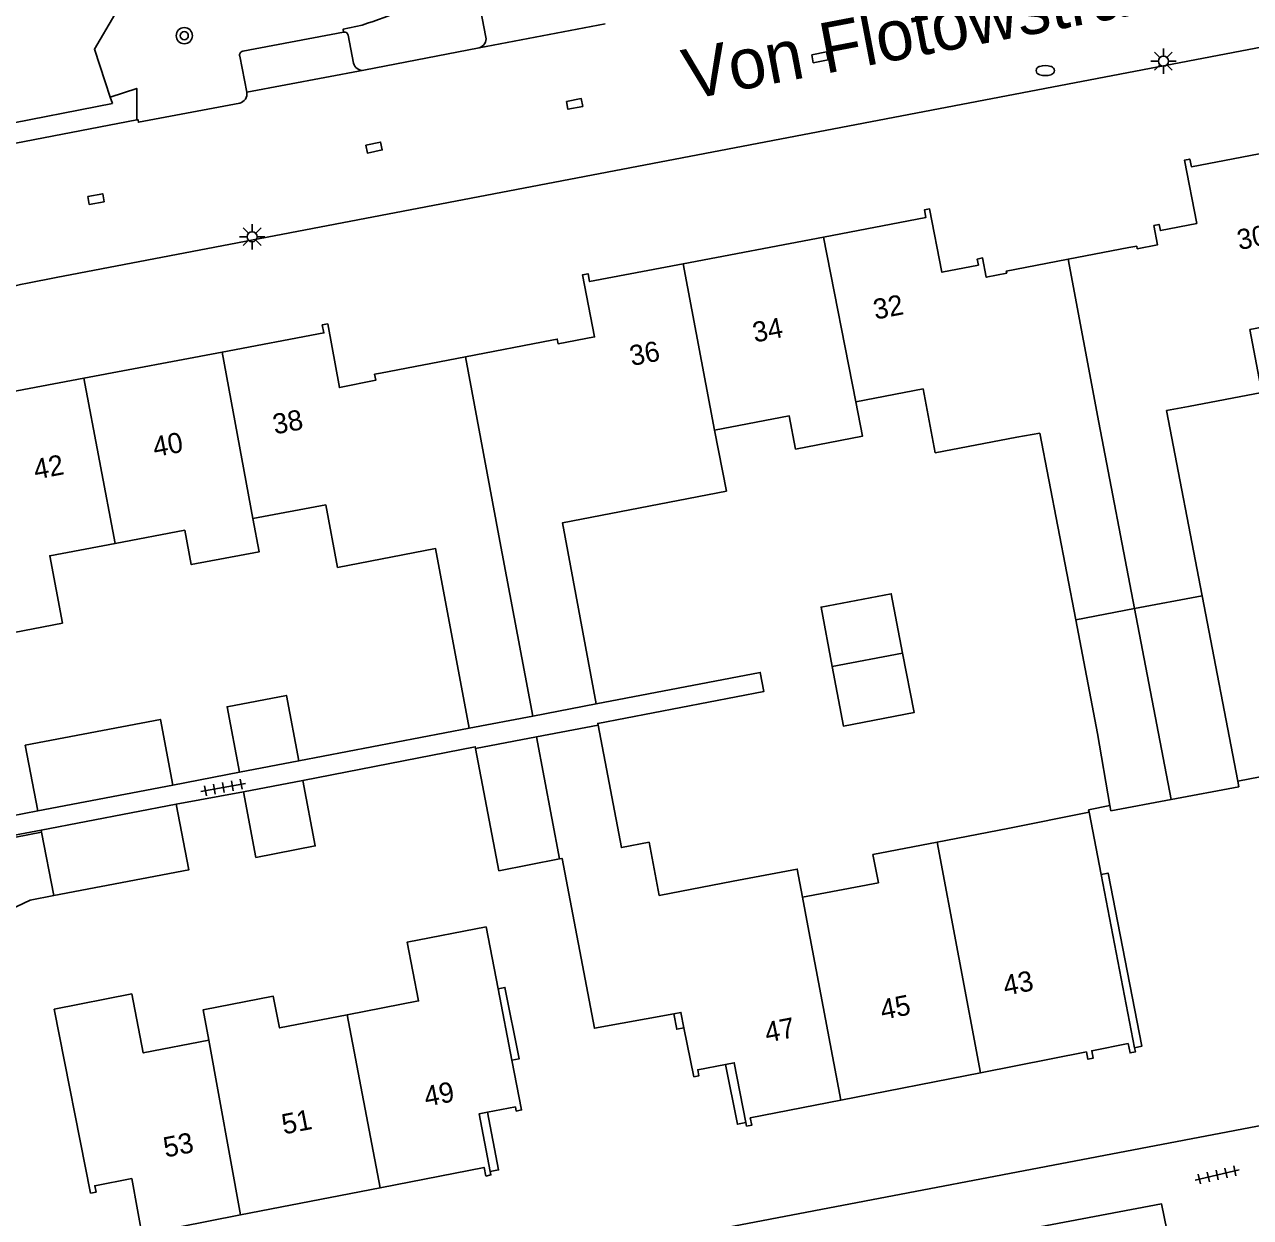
# Model space of a CAD drawing. Extents: x 132999 to 136000, y 398499 to 400501.
# Drawn here: x 133486.8 to 133547.5, y 399030.3 to 399089.4 of the extents above; entities that cross this region are included whole.
import ezdxf

# ---------------------------------------------------------------- set-up
doc = ezdxf.new("R2010")
doc.units = 0
for name, color, linetype in [('gg-afsc-erfafscheiding', 7, 'Continuous'), ('gg-afsc-hekwerk', 7, 'Continuous'), ('gg-afsc-muur', 7, 'Continuous'), ('gg-anno-huisnummerreeks BGT', 7, 'Continuous'), ('gg-anno-openbare ruimte label', 7, 'Continuous'), ('gg-bbg-bijgebouw', 7, 'Continuous'), ('gg-bbg-gedigitaliseerde bebouwing', 7, 'Continuous'), ('gg-bbg-gedigitaliseerde bijgebouw', 7, 'Continuous'), ('gg-bbg-hoofdgebouw', 7, 'Continuous'), ('gg-bbg-onder overbouw', 7, 'Continuous'), ('gg-bbg-pand overbouw', 7, 'Continuous'), ('gg-bbg-tussenscheiding', 7, 'Continuous'), ('gg-knt-verharding', 7, 'Continuous'), ('gg-knt-verharding nz', 7, 'Continuous'), ('gt-grn-groengrens', 7, 'Continuous'), ('gt-symb-boom', 7, 'Continuous'), ('gt-symb-brandkraan', 7, 'Continuous'), ('gt-symb-kolk center center', 7, 'Continuous'), ('gt-symb-lichtmast', 7, 'Continuous'), ('gt-symb-tegel verharding', 7, 'Continuous')]:
    doc.layers.add(name, color=color, linetype=linetype)

# ---------------------------------------------------------------- blocks, each defined once
blk = doc.blocks.new('gt0-TEG1')
at = {"layer": 'gt-symb-tegel verharding'}
for p, q in [((-1.125, 0), (1.125, 0)), ((-0.9, -0.25), (-0.9, 0.25)), ((-0.45, -0.25), (-0.45, 0.25)), ((0, -0.25), (0, 0.25)), ((0.45, -0.25), (0.45, 0.25)), ((0.9, -0.25), (0.9, 0.25))]:
    blk.add_line(p, q, dxfattribs=at)
blk = doc.blocks.new('gt0-KOLKCC')
at = {"layer": 'gt-symb-kolk center center'}
blk.add_lwpolyline([(-0.375, 0.2), (0.375, 0.2), (0.375, -0.2), (-0.375, -0.2)], close=True, dxfattribs=at)
blk = doc.blocks.new('gt0-BR')
at = {"layer": 'gt-symb-brandkraan'}
for centre, radius, start, end in [((-0.244, 0), 0.206, 107.56694, 252.43307), ((0.599, -2.664), 3, 106.89205, 107.56694), ((0, -0.691), 0.938, 73.10799, 106.89205), ((-0.599, -2.664), 3, 72.43309, 73.10799), ((0.244, 0), 0.206, 287.56695, 72.43309), ((0.599, 2.664), 3, 252.43307, 253.10797), ((0, 0.691), 0.938, 253.10797, 286.89206), ((-0.599, 2.664), 3, 286.89206, 287.56695)]:
    blk.add_arc(centre, radius, start, end, dxfattribs=at)
blk = doc.blocks.new('gt0-LMAST')
at = {"layer": 'gt-symb-lichtmast'}
for p, q in [((-0.005, 0.246), (-0.005, 0.621)), ((-0.182, 0.173), (-0.447, 0.438)), ((0.172, 0.173), (0.437, 0.438)), ((-0.255, -0.004), (-0.63, -0.004)), ((-0.182, -0.181), (-0.447, -0.446)), ((-0.005, -0.254), (-0.005, -0.629)), ((0.437, -0.446), (0.172, -0.181)), ((0.245, -0.004), (0.62, -0.004))]:
    blk.add_line(p, q, dxfattribs=at)
blk.add_circle((-0.005, -0.004), 0.25, dxfattribs=at)
blk = doc.blocks.new('gt0-BOOM')
at = {"layer": 'gt-symb-boom'}
for radius in [0.4, 0.2]:
    blk.add_circle((0, 0), radius, dxfattribs=at)

msp = doc.modelspace()

# ---------------------------------------------------------------- linework, layer by layer
at = {"layer": 'gg-afsc-erfafscheiding'}
for p, q in [((133491.007, 399085.816), (133490.753, 399086.582)), ((133485.195, 399084.346), (133491.113, 399085.496)), ((133491.113, 399085.496), (133491.007, 399085.816)), ((133500.355, 399052.934), (133508.787, 399054.55)), ((133494.112, 399051.733), (133497.413, 399052.37)), ((133494.278, 399050.787), (133497.599, 399051.399))]:
    msp.add_line(p, q, dxfattribs=at)
for points in [[(133490.753, 399086.582), (133490.22, 399088.193), (133491.233, 399089.914), (133491.802, 399090.999)], [(133515.079, 399055.756), (133523.208, 399057.314), (133523.385, 399056.37), (133515.158, 399054.793), (133515.174, 399054.71)], [(133500.541, 399051.963), (133509.088, 399053.63), (133509.102, 399053.555)], [(133546.863, 399051.93), (133547.97, 399052.142), (133547.994, 399052.019)], [(133540.53, 399050.716), (133539.476, 399050.515), (133539.501, 399050.385)]]:
    msp.add_lwpolyline(points, dxfattribs=at)
at = {"layer": 'gg-afsc-hekwerk'}
msp.add_lwpolyline([(133482.645, 399043.945), (133487.038, 399046.033), (133488.207, 399046.258)], dxfattribs=at)
at = {"layer": 'gg-afsc-muur'}
for p, q in [((133487.421, 399050.455), (133481.252, 399049.268)), ((133487.582, 399049.508), (133481.435, 399048.325))]:
    msp.add_line(p, q, dxfattribs=at)
msp.add_lwpolyline([(133487.603, 399049.399), (133481.653, 399048.245), (133481.691, 399048.049), (133481.495, 399048.011)], dxfattribs=at)
at = {"layer": 'gg-bbg-bijgebouw'}
for p, q in [((133486.795, 399053.705), (133487.421, 399050.455)), ((133546.916, 399051.653), (133543.569, 399051.019)), ((133543.569, 399051.019), (133540.576, 399050.452)), ((133487.582, 399049.508), (133487.603, 399049.399)), ((133487.603, 399049.399), (133488.207, 399046.258)), ((133513.255, 399048.076), (133510.258, 399047.483))]:
    msp.add_line(p, q, dxfattribs=at)
at = {"layer": 'gg-bbg-gedigitaliseerde bebouwing'}
for p, q in [((133543.339, 399070.295), (133544.431, 399070.489)), ((133543.339, 399070.295), (133545.098, 399061.115)), ((133521.528, 399066.291), (133520.947, 399069.321)), ((133535.927, 399068.976), (133537.061, 399069.178)), ((133537.061, 399069.178), (133538.836, 399059.915)), ((133515.079, 399055.756), (133511.933, 399055.153)), ((133511.933, 399055.153), (133508.787, 399054.55)), ((133515.174, 399054.71), (133512.124, 399054.13)), ((133539.501, 399050.385), (133535.477, 399049.591)), ((133535.477, 399049.591), (133531.98, 399048.905)), ((133521.867, 399046.967), (133518.202, 399046.268)), ((133529.059, 399046.899), (133525.303, 399046.184))]:
    msp.add_line(p, q, dxfattribs=at)
for points in [[(133544.431, 399070.489), (133548.064, 399071.187), (133547.465, 399074.305), (133550.693, 399074.925)], [(133527.941, 399070.723), (133531.277, 399071.36), (133531.88, 399068.203), (133535.927, 399068.976)], [(133520.947, 399069.321), (133524.642, 399070.025), (133524.955, 399068.384), (133528.267, 399069.016), (133527.941, 399070.723)], [(133515.079, 399055.756), (133513.404, 399064.725), (133521.528, 399066.291)], [(133502.262, 399062.519), (133501.68, 399065.614), (133498.077, 399064.936)], [(133498.077, 399064.936), (133498.386, 399063.294), (133495.015, 399062.659), (133494.695, 399064.357), (133491.246, 399063.707)], [(133491.246, 399063.707), (133488.011, 399063.098), (133488.64, 399059.76), (133484.78, 399059.02)], [(133508.787, 399054.55), (133507.125, 399063.449), (133502.262, 399062.519)], [(133518.202, 399046.268), (133517.702, 399048.9), (133516.33, 399048.639), (133515.174, 399054.71)], [(133531.98, 399048.905), (133528.792, 399048.294), (133529.059, 399046.899)], [(133521.867, 399046.967), (133525.037, 399047.574), (133525.303, 399046.184)], [(133502.747, 399040.356), (133506.278, 399041.045), (133505.711, 399043.947), (133509.626, 399044.712)], [(133488.23, 399040.63), (133492.07, 399041.39), (133492.641, 399038.462), (133495.897, 399039.097)], [(133495.897, 399039.097), (133495.605, 399040.596), (133499.085, 399041.274), (133499.392, 399039.701), (133502.747, 399040.356)]]:
    msp.add_lwpolyline(points, dxfattribs=at)
at = {"layer": 'gg-bbg-gedigitaliseerde bijgebouw'}
for p, q in [((133545.098, 399061.115), (133546.863, 399051.93)), ((133509.102, 399053.555), (133512.124, 399054.13)), ((133510.258, 399047.483), (133509.102, 399053.555)), ((133500.355, 399052.934), (133497.413, 399052.37)), ((133494.112, 399051.733), (133487.421, 399050.455)), ((133497.599, 399051.399), (133500.541, 399051.963)), ((133546.863, 399051.93), (133546.916, 399051.653)), ((133487.582, 399049.508), (133494.278, 399050.787)), ((133540.53, 399050.716), (133540.576, 399050.452))]:
    msp.add_line(p, q, dxfattribs=at)
for points in [[(133530.262, 399058.272), (133529.698, 399061.218), (133526.219, 399060.552), (133526.77, 399057.603)], [(133538.836, 399059.915), (133539.914, 399054.288), (133540.53, 399050.716)], [(133530.262, 399058.272), (133530.826, 399055.326), (133527.327, 399054.655), (133526.77, 399057.603)], [(133497.413, 399052.37), (133496.791, 399055.616), (133499.733, 399056.18), (133500.355, 399052.934)], [(133486.795, 399053.705), (133493.491, 399054.984), (133494.112, 399051.733)], [(133500.541, 399051.963), (133501.163, 399048.717), (133498.221, 399048.153), (133497.599, 399051.399)], [(133494.278, 399050.787), (133494.899, 399047.536), (133488.207, 399046.258)]]:
    msp.add_lwpolyline(points, dxfattribs=at)
at = {"layer": 'gg-bbg-hoofdgebouw'}
for p, q in [((133519.395, 399077.564), (133526.349, 399078.887)), ((133538.465, 399077.786), (133541.476, 399078.361)), ((133535.828, 399077.282), (133538.465, 399077.786)), ((133512.88, 399073.78), (133508.607, 399072.96)), ((133489.701, 399071.899), (133496.553, 399073.19)), ((133508.607, 399072.96), (133504.39, 399072.15)), ((133540.095, 399047.308), (133539.501, 399050.385)), ((133510.22, 399041.642), (133509.626, 399044.712)), ((133519.91, 399037.28), (133519.428, 399039.705)), ((133527.206, 399036.127), (133534.121, 399037.486)), ((133522.52, 399034.83), (133522.486, 399035.009)), ((133504.376, 399031.786), (133497.453, 399030.436))]:
    msp.add_line(p, q, dxfattribs=at)
for points in [[(133542.7, 399079.46), (133542.97, 399079.51), (133543.03, 399079.21), (133544.83, 399079.56), (133544.23, 399082.7), (133544.49, 399082.75), (133544.57, 399082.37), (133549.123, 399083.244)], [(133526.349, 399078.887), (133531.41, 399079.85), (133531.34, 399080.23), (133531.6, 399080.28), (133532.21, 399077.14), (133534.015, 399077.489)], [(133541.476, 399078.361), (133541.858, 399078.434), (133541.882, 399078.306), (133542.884, 399078.497), (133542.7, 399079.46)], [(133512.88, 399073.78), (133513.15, 399073.83), (133513.19, 399073.6), (133515, 399073.94), (133514.41, 399077.02), (133514.68, 399077.07), (133514.75, 399076.68), (133519.395, 399077.564)], [(133534.015, 399077.489), (133533.955, 399077.799), (133534.22, 399077.85), (133534.404, 399076.899), (133535.416, 399077.092), (133535.396, 399077.2), (133535.828, 399077.282)], [(133496.553, 399073.19), (133501.59, 399074.14), (133501.51, 399074.53), (133501.78, 399074.58), (133502.36, 399071.43), (133504.16, 399071.79), (133504.1, 399072.09), (133504.39, 399072.15)], [(133484.78, 399059.02), (133483.04, 399068.06), (133483.27, 399068.14), (133483.33, 399067.83), (133485.14, 399068.17), (133484.54, 399071.32), (133484.81, 399071.37), (133484.88, 399070.99), (133489.701, 399071.899)], [(133518.922, 399040.404), (133514.994, 399039.686), (133513.392, 399048.103), (133513.255, 399048.076)], [(133497.453, 399030.436), (133492.86, 399029.54), (133492.91, 399029.17), (133492.64, 399029.13), (133492.07, 399032.24), (133490.24, 399031.88), (133490.3, 399031.57), (133490.03, 399031.52), (133488.23, 399040.63)], [(133534.121, 399037.486), (133539.368, 399038.516), (133539.44, 399038.153), (133539.704, 399038.205), (133539.633, 399038.568), (133541.438, 399038.923)], [(133541.438, 399038.923), (133541.526, 399038.465), (133541.791, 399038.516), (133541.751, 399038.724)], [(133509.692, 399035.528), (133511.081, 399035.792), (133511.12, 399035.585), (133511.38, 399035.642), (133510.904, 399038.102)], [(133521.493, 399037.897), (133520.11, 399037.63), (133520.17, 399037.33), (133519.91, 399037.28)], [(133522.52, 399034.83), (133522.785, 399034.882), (133522.714, 399035.245), (133527.206, 399036.127)], [(133509.61, 399032.36), (133509.526, 399032.791), (133504.376, 399031.786)], [(133509.61, 399032.36), (133509.863, 399032.422), (133509.83, 399032.593)]]:
    msp.add_lwpolyline(points, dxfattribs=at)
at = {"layer": 'gg-bbg-onder overbouw'}
for p, q in [((133541.751, 399038.724), (133540.095, 399047.308)), ((133510.904, 399038.102), (133510.22, 399041.642))]:
    msp.add_line(p, q, dxfattribs=at)
for points in [[(133519.428, 399039.705), (133519.276, 399040.469), (133518.922, 399040.404)], [(133522.486, 399035.009), (133521.92, 399037.98), (133521.493, 399037.897)], [(133509.83, 399032.593), (133509.285, 399035.451), (133509.692, 399035.528)]]:
    msp.add_lwpolyline(points, dxfattribs=at)
at = {"layer": 'gg-bbg-pand overbouw'}
for points in [[(133541.751, 399038.724), (133542.104, 399038.792), (133540.441, 399047.375), (133540.095, 399047.308)], [(133510.904, 399038.102), (133511.265, 399038.172), (133510.561, 399041.71), (133510.22, 399041.642)], [(133518.922, 399040.404), (133519.074, 399039.635), (133519.428, 399039.705)], [(133521.493, 399037.897), (133522.073, 399034.93), (133522.486, 399035.009)], [(133509.692, 399035.528), (133510.246, 399032.672), (133509.83, 399032.593)]]:
    msp.add_lwpolyline(points, dxfattribs=at)
at = {"layer": 'gg-bbg-tussenscheiding'}
for p, q in [((133526.349, 399078.887), (133527.941, 399070.723)), ((133519.395, 399077.564), (133520.947, 399069.321)), ((133538.465, 399077.786), (133539.981, 399069.697)), ((133496.553, 399073.19), (133498.077, 399064.936)), ((133510.264, 399064.087), (133508.607, 399072.96)), ((133489.701, 399071.899), (133491.246, 399063.707)), ((133539.981, 399069.697), (133541.757, 399060.475)), ((133510.264, 399064.087), (133511.933, 399055.153)), ((133541.757, 399060.475), (133545.098, 399061.115)), ((133538.836, 399059.915), (133541.757, 399060.475)), ((133541.757, 399060.475), (133543.569, 399051.019)), ((133526.77, 399057.603), (133530.262, 399058.272)), ((133512.124, 399054.13), (133513.255, 399048.076)), ((133531.98, 399048.905), (133534.121, 399037.486)), ((133525.303, 399046.184), (133525.571, 399044.768)), ((133525.571, 399044.768), (133527.206, 399036.127)), ((133502.747, 399040.356), (133504.376, 399031.786)), ((133495.897, 399039.097), (133497.453, 399030.436))]:
    msp.add_line(p, q, dxfattribs=at)
at = {"layer": 'gg-knt-verharding'}
for p, q in [((133488.324, 399076.879), (133590.725, 399096.459)), ((133509.615, 399088.795), (133509.345, 399090.16)), ((133497.568, 399088.095), (133502.567, 399089.044)), ((133502.799, 399088.891), (133503.054, 399087.508)), ((133503.573, 399087.147), (133509.278, 399088.258)), ((133497.775, 399086.057), (133497.424, 399087.844)), ((133484.513, 399083.198), (133492.32, 399084.689)), ((133486.9, 399076.607), (133488.324, 399076.879)), ((133601.811, 399045.139), (133489.543, 399023.721))]:
    msp.add_line(p, q, dxfattribs=at)
for points in [[(133503.483, 399089.389), (133502.537, 399089.186), (133502.567, 399089.044)], [(133497.42, 399085.521), (133492.405, 399084.577), (133492.382, 399084.701), (133492.32, 399084.689)], [(133537.056, 399029.853), (133543.087, 399030.987), (133543.476, 399029.05)]]:
    msp.add_lwpolyline(points, dxfattribs=at)
for centre, radius, start, end in [((133498.304, 399106.226), 17.615, 287.0967, 302.08431), ((133502.603, 399088.846), 0.201, 12.97432, 100.21736), ((133509.148, 399088.714), 0.474, 285.90321, 9.87527), ((133497.612, 399087.903), 0.197, 102.92031, 197.39346), ((133503.519, 399087.623), 0.479, 193.8703, 276.48719), ((133497.3, 399085.986), 0.48, 284.43172, 8.5342), ((133488.917, 399066.074), 10.724, 100.84144, 159.1223)]:
    msp.add_arc(centre, radius, start, end, dxfattribs=at)
at = {"layer": 'gg-knt-verharding nz'}
for p, q in [((133509.278, 399088.258), (133515.532, 399089.45)), ((133497.775, 399086.057), (133503.573, 399087.147))]:
    msp.add_line(p, q, dxfattribs=at)
at = {"layer": 'gt-grn-groengrens'}
msp.add_lwpolyline([(133492.32, 399084.689), (133492.315, 399086.25), (133491.007, 399085.816)], dxfattribs=at)

# ---------------------------------------------------------------- block references
at = {"layer": 'gt-symb-boom'}
msp.add_blockref('gt0-BOOM', (133494.674, 399088.863), dxfattribs=at)
at = {"layer": 'gt-symb-brandkraan'}
msp.add_blockref('gt0-BR', (133537.328, 399087.134), dxfattribs=at)
at = {"layer": 'gt-symb-kolk center center'}
for p, rotation in [((133526.167, 399087.791), 10.936427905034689), ((133514.008, 399085.483), 10.748056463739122), ((133504.073, 399083.319), 12.295974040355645), ((133490.299, 399080.767), 10.493240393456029)]:
    msp.add_blockref('gt0-KOLKCC', p, dxfattribs=dict(at, rotation=rotation))
at = {"layer": 'gt-symb-lichtmast'}
for p in [(133543.185, 399087.603), (133498.038, 399078.906)]:
    msp.add_blockref('gt0-LMAST', p, dxfattribs=at)
at = {"layer": 'gt-symb-tegel verharding'}
for p, rotation in [((133496.608, 399051.617), 10.422654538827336), ((133545.843, 399032.418), 13.007504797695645)]:
    msp.add_blockref('gt0-TEG1', p, dxfattribs=dict(at, rotation=rotation))

# ---------------------------------------------------------------- texts
at = {"layer": 'gg-anno-huisnummerreeks BGT'}
for s, rotation, p in [('30', 10.9, (133546.933, 399078.241)), ('32', 10.8, (133528.908, 399074.793)), ('34', 10.8, (133522.932, 399073.656)), ('36', 10.8, (133516.839, 399072.496)), ('38', 10.7, (133499.159, 399069.103)), ('40', 10.7, (133493.214, 399067.982)), ('42', 10.7, (133487.311, 399066.869)), ('43', 11.1, (133535.347, 399041.293)), ('45', 11.1, (133529.261, 399040.097)), ('47', 11.1, (133523.537, 399038.973)), ('49', 11, (133506.658, 399035.798)), ('51', 11, (133499.604, 399034.422)), ('53', 11, (133493.741, 399033.278))]:
    msp.add_text(s, height=1, rotation=rotation, dxfattribs=at).set_placement(p)
at = {"layer": 'gg-anno-openbare ruimte label'}
msp.add_text('Von Flotowstraat', height=2.5, rotation=10.8, dxfattribs=at).set_placement((133519.663, 399085.682))

doc.saveas('drawing.dxf')
